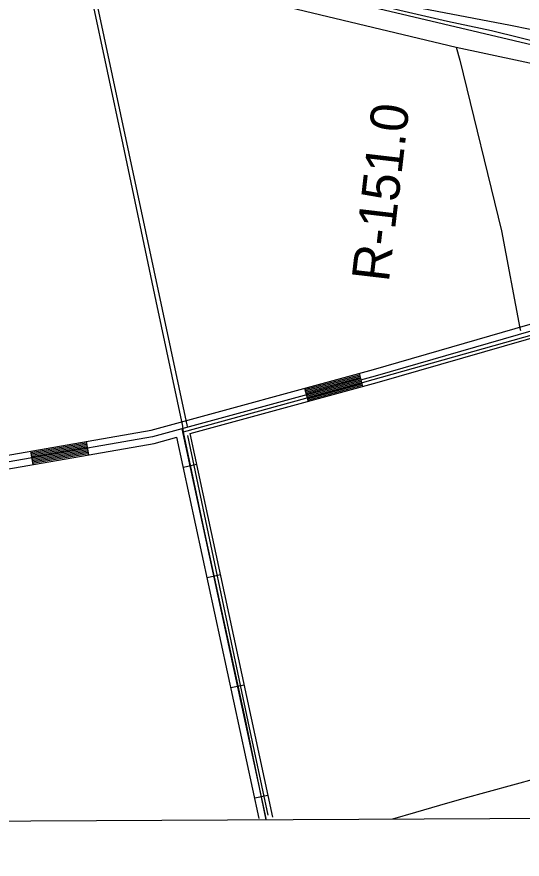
# Model space of a CAD drawing. Extents: x 3445503 to 3483459, y 540493 to 566012.
# Drawn here: x 3466172 to 3467290, y 545885 to 547752 of the extents above; entities that cross this region are included whole.
import ezdxf

# ---------------------------------------------------------------- set-up
doc = ezdxf.new("R2010")
doc.units = 0
for name, color, linetype in [('V-DTCH-CNTR', 7, 'Continuous'), ('V-GRID-FRAM', 7, 'Continuous'), ('V-LEVE-TOET', 7, 'Continuous'), ('V-RIVR-RANG-IDEN', 7, 'Continuous'), ('V-ROAD-CNTR', 7, 'Continuous'), ('V-TOPO-SHOR', 7, 'Continuous')]:
    doc.layers.add(name, color=color, linetype=linetype)

msp = doc.modelspace()

# ---------------------------------------------------------------- linework, layer by layer
at = {"layer": 'V-DTCH-CNTR'}
for points in [[(3466337.1, 547795.3), (3466406.3, 547469.5), (3466479.6, 547122.3), (3466538.2, 546845.3), (3466540, 546831.4)], [(3467317.3, 547048.4), (3466912.9, 546934.3), (3466540, 546831.4)], [(3466540, 546831.4), (3466587.2, 546608.7), (3466674.8, 546205.4), (3466723.2, 545972.2)], [(3467376.9, 546078.7), (3467323, 546064.2), (3467269, 546049.5), (3467215.2, 546034.6), (3467161.4, 546019.4), (3467107.7, 546004.1), (3467054, 545988.5), (3467003.3, 545973.6)]]:
    msp.add_lwpolyline(points, dxfattribs=at)
at = {"layer": 'V-GRID-FRAM'}
msp.add_lwpolyline([(3449565.1, 564068.2), (3481202, 564229.3), (3481302.5, 546046.4), (3449649.7, 545885.3), (3449565.1, 564068.2)], dxfattribs=at)
at = {"layer": 'V-LEVE-TOET'}
msp.add_line((3467264.4, 547733.2), (3466931.9, 547797.1), dxfattribs=at)
msp.add_lwpolyline([(3468482.1, 547664.3), (3468357.5, 547693), (3468231.7, 547716.3), (3468074.6, 547745.6), (3467935.2, 547776.1), (3467863.7, 547787.7), (3467818.3, 547793.4), (3467791.6, 547792.1), (3467766, 547783), (3467687.4, 547748.9), (3467577.4, 547705.9), (3467541.4, 547695.5), (3467498.7, 547692.5), (3467437, 547695.6), (3467383.9, 547706.8), (3467308.4, 547724.4), (3467264.4, 547733.2)], dxfattribs=at)
at = {"layer": 'V-ROAD-CNTR'}
for p, q in [((3466929.3, 546961.8), (3466937.2, 546932.9)), ((3466808.7, 546928.9), (3466816.6, 546900)), ((3466324.8, 546810.9), (3466329.9, 546781.4)), ((3466201.6, 546789.5), (3466206.8, 546759.9)), ((3466540.3, 546754.3), (3466569.6, 546760.6)), ((3466592.9, 546509.9), (3466622.2, 546516.2)), ((3466645.6, 546265.5), (3466674.9, 546271.8)), ((3466698.2, 546021.1), (3466727.6, 546027.4))]:
    msp.add_line(p, q, dxfattribs=at)
for points in [[(3467429.3, 547662), (3466960, 547773.3), (3466692.5, 547831.7), (3466423.7, 547891.6), (3466048.9, 547982.6), (3465661.7, 548072.5), (3465278.6, 548161.5), (3464962.5, 548231.9), (3464746.5, 548279.3), (3464560.4, 548315.9), (3464262.6, 548372.6), (3464037.8, 548415.3), (3463794.4, 548459.3)], [(3468776.9, 547515.8), (3468721.5, 547476.3), (3468052.2, 547267.2), (3467626.4, 547147.1), (3466965.2, 546956.1), (3466472, 546821.3), (3465929.6, 546727), (3465623.3, 546679.5), (3464930.1, 546586.6), (3464507.2, 546524.5), (3464365.4, 546503.6)], [(3465927.2, 546741.8), (3466468.7, 546836), (3466961.1, 546970.5), (3467622.2, 547161.6), (3468047.9, 547281.6), (3468133.6, 547308.4)], [(3466555, 546828.4), (3466969.2, 546941.7), (3467630.5, 547132.7), (3468056.5, 547252.9), (3468118, 547272.1)], [(3466809.5, 546926), (3466930.1, 546959)], [(3466810.3, 546923.1), (3466930.9, 546956.1)], [(3466811.1, 546920.2), (3466931.7, 546953.2)], [(3466811.9, 546917.3), (3466932.5, 546950.3)], [(3466812.7, 546914.4), (3466933.3, 546947.4)], [(3466813.5, 546911.5), (3466934, 546944.5)], [(3466814.3, 546908.6), (3466934.8, 546941.6)], [(3466815.1, 546905.7), (3466935.6, 546938.7)], [(3466815.8, 546902.8), (3466936.4, 546935.8)], [(3466723.4, 545975.4), (3466537.3, 546839.2)], [(3466738.1, 545978.5), (3466555, 546828.4)], [(3464759.7, 546546.4), (3464932.2, 546571.7), (3465625.5, 546664.6), (3465932, 546712.2), (3466475.2, 546806.7), (3466526, 546820.5)], [(3466708.1, 545975.3), (3466526, 546820.5)], [(3466202.1, 546786.5), (3466325.3, 546808)], [(3466202.7, 546783.6), (3466325.8, 546805)], [(3466203.2, 546780.6), (3466326.3, 546802.1)], [(3466203.7, 546777.7), (3466326.8, 546799.1)], [(3466204.2, 546774.7), (3466327.3, 546796.2)], [(3466204.7, 546771.8), (3466327.9, 546793.2)], [(3466205.2, 546768.8), (3466328.4, 546790.2)], [(3466205.7, 546765.9), (3466328.9, 546787.3)], [(3466206.3, 546762.9), (3466329.4, 546784.3)]]:
    msp.add_lwpolyline(points, dxfattribs=at)
at = {"layer": 'V-TOPO-SHOR'}
msp.add_line((3466549.4, 546843.9), (3466331.6, 547863.4), dxfattribs=at)
for points in [[(3466837.1, 547812.1), (3466920.2, 547792.5), (3467019.4, 547767.1), (3467125.3, 547742.8), (3467222.6, 547721.9), (3467345.4, 547691.8), (3467407.1, 547678.4), (3467444.8, 547670.9), (3467474.1, 547667.7), (3467513.6, 547665.5), (3467532.4, 547665.8), (3467570.8, 547671), (3467624.6, 547683.5), (3467711.7, 547707.7), (3467763, 547720.3), (3467804.7, 547726.6), (3467844.7, 547725.9)], [(3466708.6, 547790), (3467144.5, 547684.7), (3467152.4, 547655.9), (3467244.9, 547277.6), (3467285.1, 547062), (3467286.5, 547056.9)], [(3467144.5, 547684.7), (3467514.4, 547606.1), (3467563.9, 547606.1), (3467618.4, 547625.9), (3467752, 547675.3)], [(3466549.4, 546824.1), (3466683, 546190.7), (3466727.6, 545982.8)]]:
    msp.add_lwpolyline(points, dxfattribs=at)

# ---------------------------------------------------------------- texts
at = {"layer": 'V-RIVR-RANG-IDEN'}
msp.add_text('R-151.0', height=83, rotation=83.3194, dxfattribs=at).set_placement((3466995.1, 547162.7))

doc.saveas('drawing.dxf')
